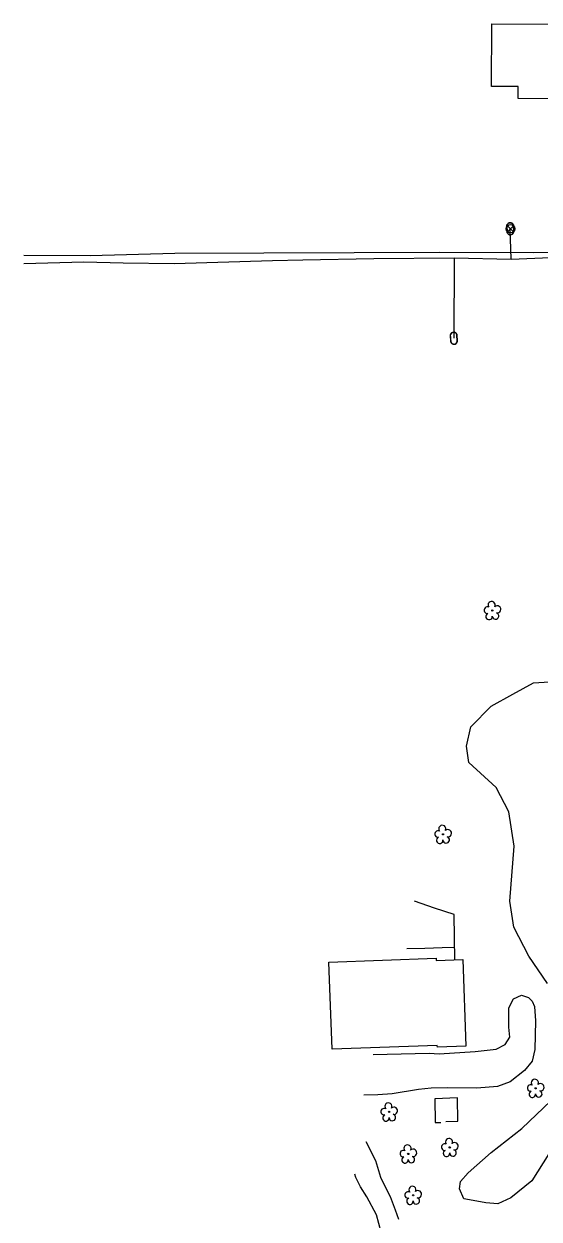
# Model space of a CAD drawing. Extents: x 1614427 to 1617186, y 896524 to 905462.
# Drawn here: x 1615839 to 1616109, y 900248 to 900874 of the extents above; entities that cross this region are included whole.
import ezdxf

# ---------------------------------------------------------------- set-up
doc = ezdxf.new("R2010")
doc.units = 0
for name, color, linetype in [('Exist Building', 7, 'Continuous'), ('Exist Other Culture Area Outline', 7, 'Continuous'), ('Exist Other Culture Fence Line', 7, 'Continuous'), ('Exist Utilities Gas UG Line SUE LOS B', 7, 'Continuous'), ('Exist Utilities Water Meter CELL', 7, 'Continuous'), ('Exist Utilities Water UG Line SUE LOS B', 7, 'Continuous'), ('Exist Utilities Water Valve CELL', 7, 'Continuous'), ('Exist Vegetation Hedge Row', 7, 'Continuous'), ('Exist Vegetation Tree CELL', 7, 'Continuous'), ('Exist Vegetation Woods Line', 7, 'Continuous')]:
    doc.layers.add(name, color=color, linetype=linetype)

msp = doc.modelspace()

# ---------------------------------------------------------------- linework, layer by layer
at = {"layer": 'Exist Building'}
for points in [[(1616137.27, 900835.14), (1616097.71, 900835.28), (1616097.73, 900841.5), (1616083.79, 900841.55), (1616083.91, 900874.33), (1616150.92, 900874.09), (1616150.81, 900841.52), (1616137.29, 900841.57)], [(1615998.54, 900382.85), (1616054.8, 900384.86), (1616054.84, 900383.67), (1616068.69, 900384.16), (1616070.31, 900338.79), (1616055.4, 900338.26), (1616055.36, 900339.25), (1616000.16, 900337.29)]]:
    msp.add_lwpolyline(points, close=True, dxfattribs=at)
msp.add_lwpolyline([(1616064.52, 900384.02), (1616064.3, 900395.69), (1616064.11, 900407.84), (1616053.92, 900411.15), (1616043.43, 900414.8)], dxfattribs=at)
at = {"layer": 'Exist Other Culture Area Outline'}
msp.add_lwpolyline([(1616064.4, 900390.52), (1616057.87, 900390.37), (1616048.78, 900390.07), (1616039.43, 900389.84)], dxfattribs=at)
at = {"layer": 'Exist Other Culture Fence Line'}
msp.add_lwpolyline([(1616059.75, 900299.3), (1616066.2, 900299.57), (1616065.97, 900311.77), (1616054.01, 900311.18), (1616054.2, 900298.82), (1616057.14, 900298.83)], dxfattribs=at)
at = {"layer": 'Exist Utilities Gas UG Line SUE LOS B'}
msp.add_lwpolyline([(1615838.65, 900753.14), (1615873.43, 900753.09), (1615917.71, 900754.17), (1615964.42, 900754.4), (1616011.81, 900754.56), (1616056.7, 900754.72), (1616105.69, 900754.67), (1616156.37, 900755.32), (1616196.92, 900755.14), (1616249.47, 900752.76), (1616303.88, 900747.61), (1616348.51, 900742.75), (1616394.59, 900740.82), (1616403.89, 900747.14), (1616406.38, 900749.85), (1616413.42, 900748.01)], dxfattribs=at)
at = {"layer": 'Exist Utilities Water Meter CELL'}
for p, q in [((1616093.6, 900767.01), (1616093.6, 900767.01)), ((1616064.01, 900709.69), (1616064.01, 900709.69))]:
    msp.add_line(p, q, dxfattribs=at)
for points in [[(1616091.98, 900764.91), (1616091.83, 900769.01)], [(1616092.12, 900764.92), (1616091.96, 900769.01)], [(1616095.09, 900769.11), (1616095.24, 900765.03)], [(1616095.22, 900769.11), (1616095.38, 900765.04)], [(1616062.41, 900707.57), (1616062.21, 900711.67)], [(1616062.55, 900707.58), (1616062.35, 900711.67)], [(1616065.47, 900711.8), (1616065.67, 900707.73)], [(1616065.61, 900711.8), (1616065.81, 900707.73)]]:
    msp.add_lwpolyline(points, dxfattribs=at)
for centre, radius, start, end in [((1616093.55, 900768.32), 1.86, 25.3437, 158.14506), ((1616093.55, 900768.31), 1.73, 27.4666, 155.94802), ((1616093.65, 900765.72), 1.86, 205.81398, 338.47404), ((1616093.65, 900765.71), 1.73, 207.29284, 337.0385), ((1616063.94, 900710.99), 1.86, 25.90663, 158.70798), ((1616063.94, 900710.98), 1.73, 28.02952, 156.51094), ((1616064.07, 900708.39), 1.86, 206.3769, 339.03697), ((1616064.07, 900708.38), 1.73, 207.85576, 337.60142)]:
    msp.add_arc(centre, radius, start, end, dxfattribs=at)
at = {"layer": 'Exist Utilities Water UG Line SUE LOS B'}
for p, q in [((1616094.07, 900751.08), (1616093.6, 900767.01)), ((1616064.28, 900751.83), (1616064.01, 900709.69))]:
    msp.add_line(p, q, dxfattribs=at)
msp.add_lwpolyline([(1615838.68, 900748.9), (1615870.09, 900749.75), (1615890.74, 900749.26), (1615917.36, 900748.75), (1615969.02, 900750.45), (1615984.82, 900750.72), (1616022.09, 900751.4), (1616064.28, 900751.83), (1616094.07, 900751.08), (1616131.07, 900752.6), (1616176.47, 900752.66), (1616216.34, 900752.48), (1616248.62, 900749.9), (1616274.02, 900748.27), (1616314.71, 900741.6), (1616358.63, 900735.89), (1616406.82, 900727.11), (1616437.74, 900720.41), (1616440.01, 900719.87)], dxfattribs=at)
at = {"layer": 'Exist Utilities Water Valve CELL'}
msp.add_lwpolyline([(1616095.29, 900768.62), (1616092.14, 900765.47), (1616093.71, 900767.05), (1616095.29, 900765.47), (1616092.14, 900768.62)], dxfattribs=at)
msp.add_circle((1616093.71, 900767.05), 2.23, dxfattribs=at)
at = {"layer": 'Exist Vegetation Hedge Row'}
for points in [[(1616021.69, 900334.41), (1616051.15, 900335.15), (1616056.39, 900334.75), (1616075.13, 900336.09), (1616086.28, 900337.2), (1616090.95, 900339.79), (1616093.33, 900343.63), (1616092.88, 900348.74), (1616092.9, 900358.83), (1616095.38, 900363.61), (1616099.42, 900365.5), (1616103.24, 900364.39), (1616105.08, 900362.33), (1616106.33, 900359.59), (1616106.86, 900352.09), (1616106.45, 900337.08), (1616105.01, 900330.91), (1616101.11, 900326.09), (1616093.6, 900320.14), (1616086.95, 900317.71), (1616076.13, 900316.76), (1616060.82, 900316.93), (1616052.19, 900316.79), (1616045.45, 900316.13), (1616031.61, 900313.82), (1616024.11, 900313.39), (1616016.85, 900313.23)], [(1616139.33, 900305.37), (1616127.24, 900299.24), (1616120.2, 900292.52), (1616116.81, 900287.14), (1616104.87, 900268.3), (1616093.93, 900259.4), (1616087.09, 900256.29), (1616080.88, 900256.83), (1616074.2, 900258.05), (1616069.22, 900258.94), (1616067, 900264.09), (1616067.59, 900268.01), (1616071.58, 900272.48), (1616083.51, 900283.06), (1616099.74, 900295.77), (1616114.92, 900310.15), (1616119.51, 900318.93)], [(1616017.85, 900288.93), (1616023.03, 900278.9), (1616025.56, 900270.22), (1616027.43, 900266.28), (1616030.6, 900260.1), (1616033.27, 900253.12), (1616034.99, 900248.19)], [(1616027.1, 900236.94), (1616023.53, 900250.5), (1616018.5, 900259.94), (1616015.08, 900265.18), (1616012.72, 900269.98), (1616012.05, 900271.78)]]:
    msp.add_lwpolyline(points, dxfattribs=at)
at = {"layer": 'Exist Vegetation Tree CELL'}
for p, q in [((1616084.2, 900567.06), (1616084.2, 900567.06)), ((1616058.34, 900449.8), (1616058.34, 900449.8)), ((1616106.89, 900316.75), (1616106.89, 900316.75)), ((1616030.11, 900304.39), (1616030.11, 900304.39)), ((1616061.88, 900285.81), (1616061.88, 900285.81)), ((1616040.13, 900282.38), (1616040.13, 900282.38)), ((1616042.68, 900260.7), (1616042.68, 900260.7))]:
    msp.add_line(p, q, dxfattribs=at)
for centre in [(1616084.2, 900567.06), (1616058.34, 900449.8), (1616106.89, 900316.75), (1616030.11, 900304.39), (1616061.88, 900285.81), (1616040.13, 900282.38), (1616042.68, 900260.7)]:
    msp.add_circle(centre, 0.326, dxfattribs=at)
for centre, radius, start, end in [((1616081.6, 900567.21), 1.73, 62.66361, 279.3457), ((1616083.82, 900569.93), 1.86, 330.16508, 219.71335), ((1616086.75, 900567.64), 1.9, 257.1011, 134.19993), ((1616082.5, 900563.94), 1.69, 111.56708, 6.23104), ((1616085.88, 900564.16), 1.7, 181.28216, 74.55999), ((1616057.95, 900452.68), 1.86, 330.16508, 219.71335), ((1616055.73, 900449.96), 1.73, 62.66361, 279.3457), ((1616056.63, 900446.68), 1.69, 111.56708, 6.23104), ((1616060.01, 900446.9), 1.7, 181.28216, 74.55999), ((1616060.88, 900450.39), 1.9, 257.1011, 134.19993), ((1616104.28, 900316.9), 1.73, 62.66361, 279.3457), ((1616106.5, 900319.62), 1.86, 330.16508, 219.71335), ((1616109.44, 900317.34), 1.9, 257.1011, 134.19993), ((1616105.18, 900313.63), 1.69, 111.56708, 6.23104), ((1616108.56, 900313.85), 1.7, 181.28216, 74.55999), ((1616027.51, 900304.54), 1.73, 62.66361, 279.3457), ((1616029.73, 900307.26), 1.86, 330.16508, 219.71335), ((1616032.66, 900304.98), 1.9, 257.1011, 134.19993), ((1616028.41, 900301.27), 1.69, 111.56708, 6.23104), ((1616031.79, 900301.49), 1.7, 181.28216, 74.55999), ((1616039.75, 900285.26), 1.86, 330.16508, 219.71335), ((1616042.68, 900282.97), 1.9, 257.1011, 134.19993), ((1616059.27, 900285.97), 1.73, 62.66361, 279.3457), ((1616061.49, 900288.68), 1.86, 330.16508, 219.71335), ((1616064.42, 900286.4), 1.9, 257.1011, 134.19993), ((1616037.53, 900282.54), 1.73, 62.66361, 279.3457), ((1616038.43, 900279.26), 1.69, 111.56708, 6.23104), ((1616041.81, 900279.48), 1.7, 181.28216, 74.55999), ((1616060.17, 900282.69), 1.69, 111.56708, 6.23104), ((1616063.55, 900282.91), 1.7, 181.28216, 74.55999), ((1616040.08, 900260.85), 1.73, 62.66361, 279.3457), ((1616042.3, 900263.57), 1.86, 330.16508, 219.71335), ((1616045.23, 900261.28), 1.9, 257.1011, 134.19993), ((1616040.98, 900257.57), 1.69, 111.56708, 6.23104), ((1616044.36, 900257.8), 1.7, 181.28216, 74.55999)]:
    msp.add_arc(centre, radius, start, end, dxfattribs=at)
at = {"layer": 'Exist Vegetation Woods Line'}
msp.add_lwpolyline([(1616113.08, 900371.59), (1616103.25, 900385.99), (1616095.51, 900401.23), (1616093.29, 900414.75), (1616095.67, 900443.65), (1616092.78, 900461.65), (1616086.15, 900474.29), (1616071.86, 900487.47), (1616070.59, 900495.97), (1616072.94, 900506.11), (1616083.62, 900516.92), (1616095.01, 900523.26), (1616105.77, 900529.11), (1616134.07, 900530.91)], dxfattribs=at)

doc.saveas('drawing.dxf')
